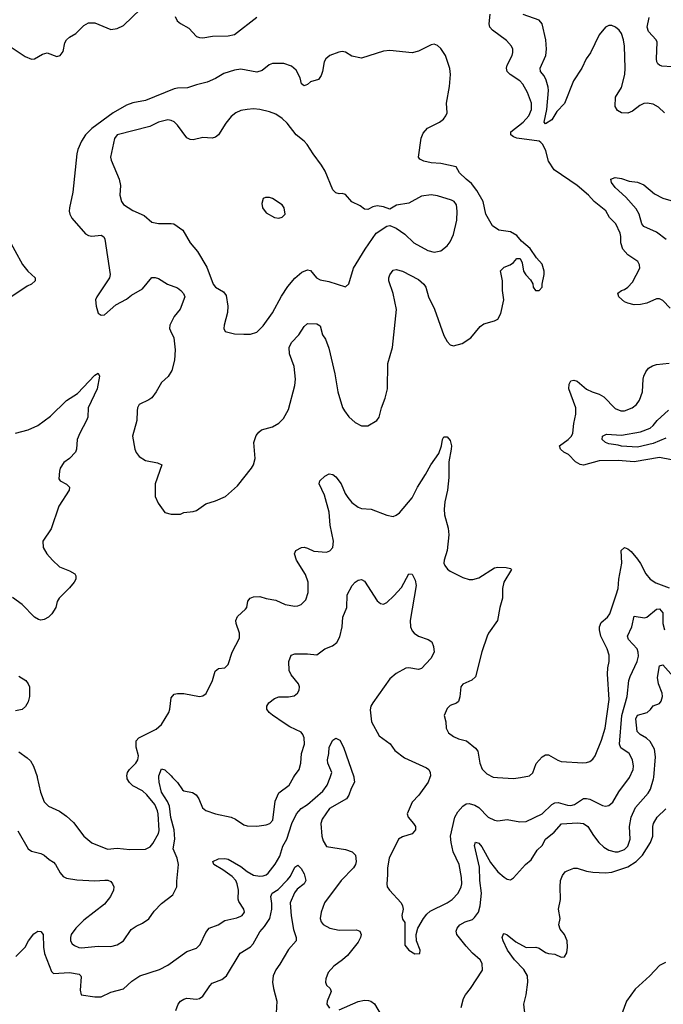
# Model space of a CAD drawing. Header units: inches. Extents: x 1834610 to 2027685, y 642842 to 774116.
# Tile 501 of 632: x 1953316 to 1957374, y 748570 to 754776. Entities that reach past the tile are written whole.
import ezdxf

# ---------------------------------------------------------------- set-up
doc = ezdxf.new("R2010")
doc.units = ezdxf.units.IN
doc.header["$MEASUREMENT"] = 0
doc.layers.add('B9754', color=7, linetype='Continuous')
doc.layers.add('B9755', color=7, linetype='Continuous')

msp = doc.modelspace()

# ---------------------------------------------------------------- linework, layer by layer
at = {"layer": 'B9754', "color": 5}
for points, elevation in [([(1953291.8, 748870), (1953349.8, 748930.2), (1953372.4, 748970), (1953405.6, 749014.4), (1953430, 749030.4), (1953450, 749028), (1953464.4, 749010), (1953466.4, 748930), (1953471.9, 748890), (1953516.9, 748776.9), (1953530, 748764.4), (1953629.8, 748770.2), (1953690, 748759.3), (1953702, 748750), (1953703, 748743), (1953698, 748658), (1953702.8, 748630), (1953790, 748616), (1953830, 748617.4), (1953890, 748645.3), (1953970, 748668.2), (1954023.6, 748716.4), (1954072.3, 748750), (1954198, 748790), (1954250, 748817.4), (1954370, 748903.1), (1954430, 748924.4), (1954454, 748946), (1954490, 749023), (1954510, 749048.7), (1954567.3, 749070), (1954610, 749097.1), (1954685.6, 749114.4), (1954710, 749124.6), (1954719.5, 749130), (1954733.6, 749150), (1954729.6, 749170), (1954697, 749217), (1954693.2, 749233.2), (1954695.3, 749290), (1954687.5, 749330), (1954678.1, 749350), (1954654.9, 749374.9), (1954597.3, 749417.3), (1954540.5, 749450), (1954534.5, 749470), (1954570, 749486.5), (1954610, 749489.1), (1954630, 749485.5), (1954710, 749439), (1954750, 749406.4), (1954790, 749383.3), (1954830, 749376.4), (1954850, 749378.6), (1954870, 749386.3), (1954882.7, 749397.3), (1954926.3, 749453.7), (1954956, 749504), (1954974.6, 749565.5), (1955000.8, 749610), (1955031, 749710), (1955061.4, 749770), (1955090, 749803.5), (1955130.7, 749830), (1955226.1, 749913.9), (1955254.6, 749950), (1955272.3, 750000)], 440), ([(1953303.6, 749663.6), (1953370, 749550.4), (1953390, 749535.8), (1953450, 749520.3), (1953470, 749510.4), (1953502, 749482), (1953530, 749464.9), (1953542.6, 749450), (1953570, 749399.1), (1953590, 749375.5), (1953610, 749363.8), (1953675.1, 749355.1), (1953790, 749347.7), (1953852.9, 749352.9), (1953871.6, 749351.5), (1953890, 749343), (1953901.6, 749330), (1953908.4, 749310), (1953906.7, 749290), (1953887.4, 749250), (1953850, 749201.1), (1953720.2, 749099.8), (1953670, 749049.8), (1953641.1, 749010), (1953635.2, 748990), (1953636.1, 748970), (1953647.4, 748950), (1953660.9, 748940.9), (1953688.3, 748928.2), (1953706.3, 748926.3), (1953810, 748935.3), (1953890, 748934.8), (1953930, 748944.2), (1953969.7, 748970), (1954019.5, 749040.5), (1954050, 749063), (1954090, 749080.5), (1954130, 749108), (1954164.2, 749155.8), (1954210, 749205.5), (1954281.1, 749258.9), (1954307, 749310), (1954305.8, 749345.8), (1954317.7, 749450), (1954308.3, 749490), (1954283.2, 749550), (1954293.8, 749610), (1954289.2, 749670), (1954268, 749748), (1954259.5, 749819.5), (1954247.2, 749847.2), (1954210, 749906), (1954195.8, 749970), (1954193.9, 750000)], 460), ([(1953426.6, 750000), (1953446.6, 749906.6), (1953470, 749846.7), (1953497.8, 749817.8), (1953567.2, 749787.2), (1953610, 749756), (1953655.6, 749715.6), (1953719.6, 749630), (1953770, 749588.1), (1953870, 749547), (1953930, 749553.2), (1954010, 749545.6), (1954110, 749548.2), (1954138, 749562), (1954156.1, 749583.9), (1954190, 749646.4), (1954194.3, 749665.7), (1954189.8, 749769.8), (1954184.4, 749790), (1954166.9, 749830), (1954116.8, 749890), (1954090, 749915), (1954030, 749946.4), (1954007.1, 749967.1), (1953994.3, 749990), (1953992.5, 750000)], 480), ([(1954279.8, 750000), (1954310, 749968), (1954341.7, 749921.7), (1954350, 749915.5), (1954405.1, 749905.1), (1954429.1, 749889.1), (1954444.8, 749864.8), (1954469.1, 749809.1), (1954490.3, 749790.3), (1954551, 749770), (1954650, 749749.2), (1954677.1, 749737.1), (1954730, 749701.7), (1954750, 749694.9), (1954810, 749692.4), (1954870, 749700.3), (1954893, 749710), (1954911.7, 749730), (1954926.9, 749850), (1954950, 749902.8), (1955014.5, 749950), (1955042.5, 750000)], 460), ([(1955423.4, 750000), (1955426.3, 749970), (1955405.2, 749930), (1955391.7, 749888.3), (1955376, 749864), (1955270, 749804.2), (1955222.4, 749737.6), (1955214.3, 749710), (1955220.7, 749630), (1955230, 749600.5), (1955250, 749565.3), (1955370, 749545.7), (1955411.7, 749531.7), (1955432.9, 749510), (1955436.2, 749470), (1955432.1, 749450), (1955420.8, 749430), (1955342.2, 749350), (1955238.6, 749210), (1955216.9, 749150), (1955210.3, 749110), (1955215.8, 749090), (1955230, 749072.7), (1955270.2, 749050.2), (1955330, 749038), (1955439.3, 749039.3), (1955460.7, 749030), (1955468.5, 749010), (1955464.9, 748990), (1955450, 748960.5), (1955382.3, 748877.7), (1955350.9, 748849.1), (1955296.4, 748810), (1955261.6, 748770), (1955246, 748730), (1955244.9, 748710), (1955251, 748690), (1955274, 748670), (1955279.1, 748650), (1955253.7, 748590), (1955252.2, 748570), (1955270, 748544.9)], 440), ([(1955902.3, 750000), (1955891.2, 749970), (1955832.1, 749887.9), (1955790, 749843.7), (1955759.3, 749770), (1955766, 749750), (1955799.5, 749710), (1955810.4, 749690), (1955810.3, 749669.7), (1955790, 749645.1), (1955730, 749626), (1955703.8, 749610), (1955644.6, 749490), (1955633.8, 749430), (1955635.3, 749384.8), (1955630.3, 749330), (1955633.4, 749310), (1955646.7, 749290), (1955721.3, 749210), (1955730.4, 749190), (1955733, 749170), (1955724.4, 749130), (1955730, 749106), (1955744.5, 749084.5), (1955743.5, 748943.5), (1955770, 748911.3), (1955807.9, 748887.9), (1955838, 748890), (1955841.2, 748910), (1955817, 748970), (1955814.5, 749010), (1955825.2, 749050), (1955861.6, 749110), (1955882, 749138), (1955903.2, 749156.8), (1956011.4, 749208.6), (1956043.5, 749230), (1956080.4, 749270), (1956098.4, 749310), (1956102.5, 749330), (1956101.4, 749370), (1956087.2, 749450), (1956049.8, 749530), (1956035.8, 749590), (1956032, 749630), (1956059.2, 749750), (1956077.4, 749782.6), (1956110, 749818.3), (1956130, 749832.4), (1956150, 749835.9), (1956185, 749825), (1956209.6, 749809.6), (1956270, 749749), (1956310, 749730.3), (1956330, 749726.3), (1956390, 749734.6), (1956470, 749719), (1956510, 749721.2), (1956610, 749771.3), (1956670.7, 749829.3), (1956690, 749840.4), (1956710, 749841.3), (1956770, 749824.3), (1956790, 749823.6), (1956814, 749830), (1956870, 749866.5), (1956890, 749866.9), (1956910, 749862.8), (1956990, 749823.6), (1957010, 749818.5), (1957030, 749822.3), (1957055.4, 749844.6), (1957093.2, 749910), (1957160.6, 749999.4), (1957160.9, 750000)], 460), ([(1956099.5, 748550), (1956114, 748606), (1956126.2, 748630), (1956159.1, 748670), (1956234.7, 748785.3), (1956232.1, 748827.9), (1956219.8, 748850), (1956170, 748892.5), (1956130, 748937.1), (1956072.7, 749010), (1956068.7, 749030), (1956074.8, 749050), (1956090, 749070.2), (1956124.2, 749090), (1956170, 749104.2), (1956183.6, 749116.4), (1956208.3, 749150), (1956219.9, 749190), (1956227.3, 749270), (1956216.2, 749350), (1956214.1, 749434.1), (1956183.5, 749570), (1956190, 749592.4), (1956210, 749585.3), (1956230, 749561.7), (1956284, 749464), (1956330, 749404.9), (1956370, 749370.4), (1956390, 749359.3), (1956410, 749354.9), (1956430, 749366.4), (1956504.4, 749450), (1956539.9, 749480.1), (1956579.1, 749540.9), (1956608.9, 749571.1), (1956629.9, 749610.1), (1956685.5, 749654.5), (1956732.5, 749707.5), (1956833.1, 749713.1), (1956870.4, 749710), (1956897.8, 749690), (1956932.9, 749632.8), (1956966.5, 749590), (1956999.2, 749559.2), (1957030, 749541), (1957070, 749531), (1957090, 749531.1), (1957130, 749546.2), (1957150, 749566.5), (1957165.7, 749610), (1957160.2, 749690), (1957171.9, 749750), (1957197.8, 749810), (1957279.1, 749900.9), (1957293.7, 749926.3), (1957312.8, 749990), (1957313.7, 750000)], 440), ([(1956328.1, 750000), (1956430, 749992.2), (1956473.1, 750000)], 480), ([(1956503.2, 748496.8), (1956494, 748570), (1956508.8, 748630), (1956520.3, 748710), (1956516.5, 748750), (1956494.8, 748790), (1956436.5, 748850), (1956392.4, 748910), (1956363.1, 748970), (1956358.3, 748990), (1956365.4, 749014.6), (1956370, 749016.4), (1956390, 749007), (1956443, 748963), (1956510, 748928.1), (1956570, 748930.2), (1956590, 748923.9), (1956630, 748897.2), (1956650, 748889.2), (1956690, 748885.7), (1956730, 748866.4), (1956751.1, 748868.9), (1956766.2, 748893.8), (1956769.7, 748930.3), (1956766.6, 748970), (1956750, 749009.6), (1956723.6, 749043.6), (1956715.4, 749070), (1956723.5, 749110), (1956713.3, 749170), (1956725.3, 749230), (1956722.7, 749310), (1956725.7, 749350), (1956738, 749382), (1956755.9, 749404.1), (1956768.5, 749411.5), (1956810, 749427), (1956830, 749428.8), (1956890, 749408), (1956930, 749402), (1957010, 749397.7), (1957050, 749402.5), (1957150, 749435.3), (1957201.6, 749470), (1957243.4, 749510), (1957293, 749590), (1957307.3, 749630), (1957307.3, 749690), (1957311.4, 749710), (1957335.6, 749750), (1957390, 749802.8)], 420), ([(1954299.9, 748530), (1954314, 748570), (1954330, 748589.2), (1954350, 748602), (1954370, 748607.9), (1954430, 748601.2), (1954450, 748606.2), (1954470, 748620.7), (1954513.8, 748686.2), (1954530, 748702.5), (1954590, 748726.4), (1954620.6, 748750), (1954706.9, 748893.1), (1954770, 748931.9), (1954788.1, 748950), (1954830, 749026.5), (1954859.7, 749060.3), (1954892.2, 749110), (1954905.4, 749170), (1954905.9, 749205.9), (1954899.3, 749250), (1954908.2, 749270), (1954945.7, 749294.3), (1955005.1, 749354.9), (1955022.3, 749377.7), (1955050, 749434), (1955070, 749446), (1955090, 749426), (1955110, 749393), (1955119.7, 749350), (1955110.2, 749330), (1955065.4, 749294.6), (1955047.6, 749272.4), (1955021.8, 749210), (1955027.3, 749127.3), (1955041.2, 749041.2), (1955058.4, 748990), (1955059.1, 748970), (1955010, 748916), (1954956.8, 748823.2), (1954930, 748787.3), (1954914.6, 748750), (1954910.3, 748710), (1954915.3, 748670), (1954936.5, 748590), (1954933.8, 748513.8)], 420), ([(1957387.5, 748832.5), (1957350, 748815.1), (1957289.1, 748750), (1957195.8, 748664.2), (1957141, 748590), (1957111.7, 748510)], 420), ([(1955330, 748534.9), (1955450, 748587.6), (1955490, 748596.5), (1955514.5, 748594.5), (1955530, 748588.9), (1955551.9, 748571.9), (1955602, 748490)], 440)]:
    msp.add_lwpolyline(points, dxfattribs=dict(at, elevation=elevation))
at = {"layer": 'B9755', "color": 5}
for points, elevation in [([(1953263, 754603), (1953350, 754543.1), (1953390, 754527), (1953410, 754528.7), (1953460.2, 754559.8), (1953490, 754566.9), (1953550, 754543.1), (1953570, 754550.3), (1953590, 754575.5), (1953600.7, 754630), (1953611.1, 754650), (1953630, 754666.7), (1953670, 754689.1), (1953719.6, 754740.5), (1953750, 754756.5), (1953790, 754755.8), (1953890, 754715.3), (1953930, 754721.1), (1953970, 754738.9), (1954076.7, 754843.4)], 520), ([(1954295.6, 754795.6), (1954309.3, 754769.3), (1954330, 754752.2), (1954382.6, 754722.6), (1954430, 754670.3), (1954450, 754663.2), (1954470, 754662.2), (1954531.8, 754671.8), (1954630, 754673.4), (1954670, 754682.8), (1954810, 754792.6)], 520), ([(1957417.3, 752957.3), (1957370, 753006.9), (1957350, 753016.1), (1957330, 753016.8), (1957270, 752989), (1957230, 752980.5), (1957190, 752979.3), (1957150, 752988.7), (1957130, 752998.5), (1957092.8, 753030), (1957087.6, 753052.4), (1957109.4, 753070), (1957130, 753076.1), (1957150, 753090.2), (1957178.8, 753121.2), (1957224.7, 753210), (1957223.1, 753230), (1957212.7, 753252.7), (1957150, 753293.3), (1957118.6, 753330), (1957105.2, 753370), (1957106.9, 753410), (1957102.4, 753430), (1957074, 753490), (1957034.3, 753530), (1957010.3, 753570.3), (1956937.1, 753630), (1956902.8, 753670), (1956829.8, 753730), (1956684.7, 753830), (1956650, 753885.2), (1956632, 753950), (1956613.4, 753990), (1956602.4, 754002.4), (1956590, 754010.8), (1956450.3, 754030.3), (1956430, 754036.9), (1956412.1, 754050), (1956412.9, 754070), (1956489.9, 754130), (1956526, 754170), (1956543, 754210), (1956542.7, 754250), (1956517.9, 754317.9), (1956487.1, 754370), (1956468.9, 754390), (1956407.2, 754430), (1956388.9, 754450), (1956386, 754470), (1956389.9, 754490), (1956420.3, 754550), (1956425.8, 754570), (1956424.2, 754590), (1956416, 754610), (1956385.6, 754645.6), (1956295.8, 754710), (1956279.1, 754730), (1956276, 754750), (1956283.1, 754810)], 480), ([(1957381.3, 754190), (1957344.2, 754224.2), (1957310, 754243.9), (1957271, 754251), (1957250, 754247.1), (1957225, 754235), (1957180.2, 754199.8), (1957150, 754187.3), (1957110, 754188.6), (1957084.2, 754204.3), (1957069.9, 754230), (1957072.3, 754287.7), (1957110, 754348.4), (1957130.6, 754430.6), (1957133.6, 754470), (1957128.4, 754610), (1957122.6, 754650), (1957109.6, 754689.6), (1957096, 754710), (1957073.2, 754730), (1957050, 754739.3), (1957030, 754739), (1957010, 754729.2), (1956970, 754681.2), (1956913.6, 754566.4), (1956886.7, 754530), (1956859.5, 754470), (1956808, 754390), (1956751.7, 754248.4), (1956703.3, 754196.7), (1956670, 754145.5), (1956630, 754120.7), (1956623.5, 754130), (1956639.6, 754210), (1956649.4, 754330), (1956648.2, 754350), (1956634.3, 754394.3), (1956621.9, 754421.9), (1956599.8, 754450), (1956597.2, 754470), (1956632.1, 754550), (1956637.4, 754590), (1956633.4, 754650), (1956609, 754749), (1956590, 754772.1), (1956490, 754808.7)], 460), ([(1957430, 754478), (1957363.9, 754483.9), (1957348.7, 754488.7), (1957338.2, 754498.2), (1957332.4, 754510), (1957330.8, 754530), (1957334.7, 754634.7), (1957329.6, 754650), (1957281.1, 754701.1), (1957271.7, 754730), (1957283.9, 754790)], 440), ([(1957391.2, 753391.2), (1957330, 753436.5), (1957250, 753472.3), (1957237.7, 753490), (1957221.6, 753550), (1957203.6, 753583.6), (1957138, 753658), (1957070, 753717.6), (1957046.3, 753750), (1957042.7, 753770), (1957070, 753782.4), (1957110, 753774.9), (1957158.4, 753758.4), (1957210, 753752.4), (1957250, 753735.5), (1957317.5, 753677.5), (1957370, 753651.3), (1957450, 753629)], 460), ([(1953236.1, 753410), (1953332.5, 753232.5), (1953368.2, 753190), (1953412.4, 753150), (1953412.7, 753130), (1953390.6, 753110), (1953363.6, 753096.4), (1953235.8, 753010)], 480), ([(1957490, 751989.8), (1957350, 752015.9), (1957190, 751989.9), (1957090, 751997.7), (1956970, 751995.7), (1956870, 751968.5), (1956850, 751971.4), (1956819.8, 751990), (1956775.1, 752035.1), (1956747.2, 752050), (1956725.7, 752070), (1956718.9, 752090), (1956774.7, 752130), (1956794.6, 752150), (1956802.9, 752170), (1956808.6, 752231.4), (1956821.8, 752290), (1956822.5, 752330), (1956779, 752450), (1956780.7, 752479.3), (1956790, 752499.5), (1956810, 752503.5), (1956830, 752497.1), (1956890, 752447.2), (1956924.4, 752430), (1956970, 752416), (1956998.6, 752398.6), (1957070, 752324.7), (1957106.8, 752310), (1957130, 752311.1), (1957177.6, 752330), (1957205.6, 752350), (1957223, 752377), (1957243.5, 752430), (1957246.9, 752510), (1957251.9, 752530), (1957262.8, 752557.2), (1957280.6, 752579.4), (1957305.5, 752594.5), (1957330, 752602.4), (1957410, 752611)], 480), ([(1953290, 752170.3), (1953370, 752190.2), (1953430, 752218.1), (1953510, 752276), (1953610, 752376.2), (1953679.3, 752420.7), (1953790, 752536.1), (1953810, 752548), (1953818.5, 752530), (1953804.8, 752450), (1953747.8, 752330), (1953744.5, 752270), (1953738, 752250), (1953695.2, 752170), (1953679.2, 752130), (1953673, 752070), (1953666.9, 752050), (1953630.3, 752010), (1953595.1, 751984.9), (1953571.7, 751950), (1953566, 751930), (1953562.3, 751882.3), (1953570.6, 751870), (1953610, 751848.4), (1953630, 751830.4), (1953628.8, 751810), (1953563.5, 751710), (1953513.7, 751566.3), (1953461.6, 751490), (1953464.4, 751450), (1953487.4, 751410), (1953521.7, 751370), (1953567.4, 751327.4), (1953630, 751303.1), (1953662.6, 751282.6), (1953670.4, 751270), (1953668.8, 751250), (1953659.1, 751230), (1953630, 751194.2), (1953563.7, 751130), (1953552.1, 751107.9), (1953542.8, 751070), (1953518.5, 751030), (1953497.4, 751010), (1953470, 750995.1), (1953450, 750992), (1953435.4, 750995.4), (1953410, 751009.8), (1953332, 751090), (1953270, 751134.8)], 480), ([(1957390, 752138), (1957310, 752104), (1957210, 752082.3), (1957110, 752087.1), (1957090, 752094.6), (1957030, 752102.3), (1957009.6, 752110), (1956988.3, 752130), (1956990, 752150.5), (1957016.4, 752163.6), (1957110, 752158.2), (1957230, 752178.1), (1957290, 752201.4), (1957310, 752218.2), (1957335.4, 752250), (1957405.8, 752314.2)], 460), ([(1953992.5, 750000), (1953990.6, 750010), (1953996.2, 750030), (1954009, 750050), (1954047.7, 750090), (1954059.8, 750110), (1954064.2, 750135.8), (1954050.7, 750190), (1954051, 750230), (1954066.9, 750250), (1954175.3, 750304.7), (1954210, 750332.7), (1954255.7, 750410), (1954263.4, 750430), (1954270, 750500.7), (1954290, 750524.2), (1954311, 750529), (1954350, 750528), (1954450, 750510.4), (1954470, 750513.4), (1954491.6, 750528.4), (1954532.3, 750610), (1954547.3, 750670), (1954570, 750686), (1954609.4, 750690.6), (1954629.4, 750710.6), (1954656.2, 750790), (1954702.7, 750877.3), (1954700.7, 750910), (1954679.8, 750970), (1954679.4, 750990), (1954690, 751013.8), (1954740.3, 751059.7), (1954746.9, 751070), (1954753.3, 751110), (1954769.4, 751130), (1954790, 751139.1), (1954830, 751140.7), (1954870, 751127), (1954930, 751118), (1954990, 751090.4), (1955050, 751079.3), (1955070, 751080.5), (1955089.6, 751090.3), (1955120.1, 751119.9), (1955133.7, 751166.3), (1955134.7, 751230), (1955118.3, 751278.3), (1955060.9, 751370), (1955049.3, 751410), (1955057.2, 751430), (1955091.7, 751448.3), (1955110, 751450.3), (1955130, 751445.3), (1955170, 751426.7), (1955250, 751420.2), (1955272.2, 751427.8), (1955291, 751450), (1955293.8, 751490), (1955273.7, 751590), (1955267.4, 751672.6), (1955238.5, 751778.5), (1955203.5, 751850), (1955207.8, 751870), (1955240.4, 751899.6), (1955266.3, 751913.7), (1955290, 751910.2), (1955310, 751895.5), (1955342.5, 751850), (1955367, 751790), (1955384, 751764), (1955410, 751733.8), (1955450, 751703.2), (1955470, 751694), (1955531.4, 751691.4), (1955630, 751652.7), (1955670, 751644.9), (1955690, 751652.4), (1955710, 751666.7), (1955790, 751761.3), (1955823.1, 751830), (1955874.7, 751910), (1955907.1, 751970), (1955959.3, 752040.7), (1955975.4, 752090), (1955981.6, 752130), (1955990, 752146.8), (1956010, 752147.3), (1956030, 752122.8), (1956037.6, 752090), (1956037.2, 752070), (1956021.7, 751990), (1956022.2, 751890), (1956013.7, 751810), (1955996.4, 751736.4), (1955991.2, 751690), (1955994.3, 751654.3), (1956016.5, 751570), (1956020.9, 751530), (1956011.7, 751430), (1955991.7, 751370), (1955990.3, 751350), (1955995.6, 751335.6), (1956012.7, 751312.7), (1956030, 751299.5), (1956110, 751259.5), (1956150, 751247), (1956172.9, 751247.1), (1956210, 751257.6), (1956310, 751320.4), (1956330, 751326), (1956382.5, 751322.5), (1956410, 751316), (1956416, 751310), (1956369.2, 751230.8), (1956360.8, 751190), (1956359.5, 751130), (1956342.4, 751070), (1956328.9, 750990), (1956272.2, 750910), (1956262.6, 750890), (1956229.4, 750790.6), (1956190, 750634.5), (1956166.4, 750613.6), (1956110, 750587.6), (1956097.4, 750570), (1956091.3, 750508.7), (1956081.4, 750478.6), (1956070, 750467), (1956030, 750453), (1956010, 750434), (1955993, 750390), (1956002, 750350), (1956004.9, 750310), (1956020.3, 750280.3), (1956050, 750258), (1956082.3, 750242.3), (1956133, 750230), (1956190, 750184.9), (1956204.7, 750164.7), (1956217, 750090), (1956231.8, 750051.8), (1956261.5, 750021.5), (1956302, 750002), (1956328.1, 750000)], 480), ([(1956473.1, 750000), (1956530, 750010.3), (1956551.8, 750028.2), (1956571.8, 750088.2), (1956610, 750130.4), (1956630, 750142.4), (1956650, 750142.4), (1956708.4, 750108.4), (1956730, 750100.8), (1956867.3, 750092.7), (1956890, 750093.1), (1956910, 750099.5), (1956930, 750114.9), (1956944.8, 750135.2), (1956984.2, 750235.7), (1957007.3, 750310), (1957032.9, 750490), (1957020.9, 750650), (1957023.4, 750690), (1957033, 750730), (1957032.2, 750770), (1957018.9, 750810), (1956979.5, 750890), (1956970.7, 750929.3), (1956971.4, 750950), (1956982.8, 750977.2), (1957021, 751010), (1957037, 751030), (1957077.5, 751150), (1957089.9, 751190.1), (1957093.9, 751250), (1957111.7, 751350), (1957108.9, 751430), (1957129.3, 751450), (1957150, 751441.5), (1957170, 751424.9), (1957210, 751376.1), (1957230, 751347.7), (1957263.1, 751283.1), (1957290, 751249), (1957325.8, 751225.7), (1957410, 751195.9)], 480), ([(1955042.5, 750000), (1955048.2, 750010), (1955077.2, 750050), (1955087.7, 750090), (1955092.8, 750150), (1955111, 750210), (1955109.7, 750250), (1955102, 750270), (1955090, 750284.2), (1955019.1, 750319.1), (1954982.5, 750342.5), (1954910, 750392.1), (1954889.3, 750409.3), (1954875, 750430), (1954874.5, 750450), (1954886.3, 750470), (1954922.9, 750497.1), (1954950, 750507.7), (1955010, 750507.6), (1955045.7, 750514.3), (1955067.3, 750530), (1955078.9, 750550), (1955080.4, 750570), (1955074.7, 750590), (1955027, 750647), (1955014.3, 750674.3), (1955012.7, 750730), (1955026.9, 750770), (1955050, 750778.6), (1955130, 750778.5), (1955190, 750772.4), (1955239.5, 750810), (1955287.6, 750830), (1955315.1, 750850), (1955334, 750886), (1955348.7, 750950), (1955354, 751010), (1955377.4, 751070), (1955379.7, 751150), (1955412.3, 751210), (1955430, 751230.6), (1955450, 751244), (1955470, 751247.3), (1955490, 751237.3), (1955570, 751113.7), (1955590, 751096.5), (1955610, 751092.9), (1955630, 751103.1), (1955675.6, 751144.4), (1955723.6, 751196.4), (1955770, 751284), (1955790, 751280.5), (1955810, 751244), (1955815.5, 751210), (1955777.8, 750990), (1955779.6, 750950), (1955790, 750924), (1955802, 750910), (1955831.2, 750891.2), (1955891.3, 750870), (1955914.6, 750854.6), (1955925.8, 750825.8), (1955928.2, 750790), (1955907, 750750), (1955850, 750686), (1955830, 750680.5), (1955770, 750689.8), (1955750, 750687.6), (1955690, 750654), (1955650, 750620.5), (1955542, 750470), (1955530.3, 750450), (1955526.1, 750426.1), (1955534.6, 750350), (1955582.5, 750262.5), (1955651.9, 750211.9), (1955682, 750170), (1955742.5, 750122.5), (1955880, 750060), (1955894.4, 750050), (1955904.6, 750030), (1955906, 750010), (1955902.3, 750000)], 460), ([(1957160.9, 750000), (1957182.7, 750050), (1957185.2, 750070), (1957179.1, 750110), (1957157.7, 750150), (1957105.5, 750185.5), (1957097.1, 750210), (1957112.9, 750390), (1957146.7, 750510), (1957157, 750610), (1957163.9, 750636.1), (1957208.8, 750731.2), (1957216.5, 750763.5), (1957215.3, 750790), (1957208.7, 750810), (1957155, 750870), (1957148.7, 750890), (1957175.2, 750950), (1957190, 751015.5), (1957254.7, 751005.3), (1957270, 751010.3), (1957330, 751059.7), (1957350, 751061.8), (1957370, 751037.1), (1957370.1, 750970), (1957382, 750930)], 460), ([(1957313.7, 750000), (1957325.4, 750130), (1957317.6, 750177.6), (1957290, 750226), (1957268.2, 750248.2), (1957228.2, 750270), (1957209.9, 750289.9), (1957199.8, 750370), (1957210, 750393.2), (1957271.8, 750410), (1957292.5, 750427.5), (1957310, 750450.4), (1957350, 750465.3), (1957359.6, 750480.4), (1957368, 750510), (1957365.6, 750530), (1957344.4, 750590), (1957337.5, 750630), (1957350, 750702.4), (1957370, 750710.3), (1957455.4, 750615.4)], 440), ([(1953310, 750637.6), (1953354, 750610), (1953370.1, 750590), (1953376.8, 750570), (1953377.9, 750510), (1953370, 750476.3), (1953352.6, 750447.4), (1953331.5, 750428.5), (1953290, 750420.3)], 480), ([(1955272.3, 750000), (1955282.9, 750030), (1955258.9, 750090), (1955256.1, 750110), (1955265.3, 750150), (1955266, 750190), (1955290, 750233.7), (1955310, 750248.2), (1955334.8, 750234.8), (1955357.8, 750190), (1955423.1, 750003.1), (1955423.4, 750000)], 440), ([(1953310, 750160.5), (1953363.6, 750123.6), (1953384.1, 750104.1), (1953402.2, 750070), (1953425.4, 750005.5), (1953426.6, 750000)], 480), ([(1954193.9, 750000), (1954193.3, 750010), (1954210, 750054), (1954230, 750047.7), (1954270.4, 750010), (1954279.8, 750000)], 460)]:
    msp.add_lwpolyline(points, dxfattribs=dict(at, elevation=elevation))
for points, elevation in [([(1955930, 754621.3), (1955910, 754618.3), (1955830, 754576.8), (1955790, 754566.6), (1955650, 754582.7), (1955610, 754578.5), (1955470, 754533.5), (1955410, 754545.3), (1955370, 754570.9), (1955350, 754576.1), (1955328.2, 754571.8), (1955270.2, 754549.8), (1955245.5, 754530), (1955235, 754510), (1955225.9, 754450), (1955216.4, 754423.6), (1955200, 754400), (1955150, 754383.5), (1955130, 754367.6), (1955110, 754359.5), (1955091.9, 754371.9), (1955083.5, 754410), (1955059, 754459), (1955030, 754482.7), (1954981, 754501), (1954910, 754499.8), (1954888.6, 754491.4), (1954844.6, 754455.4), (1954810, 754444.8), (1954710, 754463.5), (1954670, 754458.3), (1954602.9, 754437.1), (1954550, 754405.1), (1954497.8, 754382.2), (1954430, 754366.4), (1954374.2, 754345.8), (1954310, 754345.2), (1954290, 754341), (1954110, 754267.3), (1954030, 754252.3), (1953990, 754238.1), (1953904.6, 754190), (1953770.2, 754090), (1953731.5, 754050), (1953704.9, 754010), (1953682.9, 753957.1), (1953676.5, 753930), (1953650.9, 753690), (1953629.5, 753590.5), (1953628.8, 753570), (1953632.3, 753550), (1953644.3, 753524.3), (1953730, 753426), (1953750, 753415.3), (1953770, 753412.4), (1953830, 753418.3), (1953847, 753407), (1953852.4, 753392.4), (1953886.7, 753170), (1953882.4, 753150), (1953801.3, 753030), (1953794.4, 753010), (1953798.4, 752970), (1953810, 752926.8), (1953830, 752913.4), (1953850, 752915.5), (1953921, 752979), (1953990, 753014), (1954021.1, 753039), (1954090, 753079.5), (1954150, 753150.4), (1954170, 753150.4), (1954190, 753143.8), (1954247.7, 753110), (1954310, 753086), (1954332.4, 753070), (1954348.4, 753050), (1954357.1, 753030), (1954327.6, 752952.4), (1954290, 752906), (1954263.1, 752850), (1954261.3, 752830), (1954266, 752814), (1954286.7, 752770), (1954295.8, 752695.8), (1954292, 752630), (1954274.8, 752565.2), (1954252.2, 752527.8), (1954210, 752489.4), (1954177, 752430), (1954150, 752393.3), (1954130, 752379.1), (1954068.8, 752350), (1954058.9, 752330), (1954055.6, 752310), (1954054.4, 752250), (1954026.7, 752150), (1954042, 752070), (1954050, 752048.2), (1954070, 752023.8), (1954110, 751996.5), (1954183.8, 751983.8), (1954211.3, 751970), (1954170.4, 751850), (1954170.4, 751770.4), (1954188.7, 751728.7), (1954230.3, 751670.3), (1954270, 751660.3), (1954330, 751658.8), (1954350, 751670.6), (1954410, 751675.5), (1954430, 751683), (1954490, 751724), (1954550, 751742.8), (1954614, 751770), (1954690, 751837.1), (1954776.8, 751950), (1954790, 751970.6), (1954799.8, 752010), (1954792.1, 752110), (1954805.8, 752154.2), (1954823, 752177), (1954840.9, 752190), (1954910, 752210.3), (1954950, 752232), (1954978.3, 752261.7), (1955010, 752319.1), (1955050, 752470.6), (1955055.2, 752510), (1955046.7, 752590), (1955016.7, 752670), (1955014.7, 752710), (1955030, 752741.5), (1955075.6, 752790), (1955110, 752843), (1955130, 752860.4), (1955190, 752858.9), (1955210, 752846.8), (1955226, 752790), (1955243, 752763), (1955265.9, 752705.9), (1955303.6, 752543.6), (1955322.5, 752430), (1955352.1, 752332.1), (1955362.9, 752310), (1955390, 752272.4), (1955430, 752238), (1955470, 752216.9), (1955510, 752215.8), (1955568, 752250), (1955583.1, 752270), (1955597.7, 752330), (1955621, 752390), (1955634.6, 752450), (1955636.8, 752610), (1955665.8, 752710), (1955692.2, 752950), (1955670.8, 753049.2), (1955643.1, 753130), (1955643.5, 753150), (1955650, 753167.3), (1955670, 753197.1), (1955690, 753201.7), (1955730, 753190.2), (1955830, 753138.5), (1955863.5, 753110), (1955876, 753090), (1955892.7, 753030), (1955931.3, 752951.3), (1955990, 752786), (1956010, 752748.4), (1956030, 752726), (1956050, 752720.4), (1956105.2, 752734.8), (1956160.9, 752770), (1956218.3, 752841.7), (1956241.4, 752858.6), (1956310, 752878), (1956330, 752888.2), (1956350, 752924), (1956368, 753010), (1956359.8, 753070), (1956359.3, 753130), (1956346.9, 753193.1), (1956370, 753216.3), (1956408.7, 753230), (1956430, 753244.9), (1956450, 753270.6), (1956470.7, 753270), (1956483.1, 753243.1), (1956492.7, 753190), (1956507.1, 753167.1), (1956536.7, 753136.7), (1956550.5, 753110.5), (1956553.4, 753090), (1956568.2, 753070), (1956590, 753068.2), (1956609.3, 753090), (1956609.3, 753110), (1956622.9, 753170), (1956622.4, 753190), (1956610, 753234.5), (1956574.9, 753274.9), (1956534.6, 753334.5), (1956479.3, 753379.3), (1956450, 753415.8), (1956410, 753439.7), (1956337.2, 753450), (1956297.5, 753477.5), (1956255.8, 753550), (1956237.7, 753630), (1956199, 753699), (1956164.3, 753744.3), (1956129.8, 753770), (1956087.8, 753810), (1956068.1, 753848.1), (1955970, 753869.9), (1955910, 753874.7), (1955863.9, 753883.9), (1955838, 753898), (1955829.7, 753909.7), (1955846.2, 754030), (1955858.7, 754061.3), (1955887, 754093), (1955961.6, 754130), (1955987.6, 754150), (1956003, 754170), (1956011.2, 754190), (1956006.3, 754250), (1956026, 754354), (1956031.9, 754430), (1956028.6, 754468.6), (1955999.7, 754550), (1955970, 754594.5), (1955950, 754614)], 520), ([(1954790, 754213.3), (1954749.6, 754209.6), (1954710, 754203), (1954678, 754190), (1954650, 754165.6), (1954615.8, 754124.2), (1954570.2, 754049.8), (1954550, 754036.2), (1954530, 754029.6), (1954470, 754034.3), (1954410, 754018.3), (1954390, 754020.5), (1954370, 754031.5), (1954310, 754112), (1954290, 754131.8), (1954270, 754141.6), (1954250, 754144.2), (1954191, 754130), (1954136.5, 754103.5), (1953930, 754049.7), (1953913.3, 754026.7), (1953888.8, 753910), (1953892.2, 753890), (1953943.1, 753770), (1953950.4, 753730), (1953946.4, 753670), (1953958.4, 753630), (1953970, 753610.7), (1954030, 753572.4), (1954101.4, 753541.4), (1954150, 753500.5), (1954190, 753492.2), (1954270, 753492.4), (1954288.6, 753488.6), (1954343.8, 753450), (1954390.5, 753370), (1954435.9, 753315.9), (1954495.3, 753215.3), (1954536, 753110), (1954550.5, 753090), (1954601.2, 753061.2), (1954616.9, 753036.9), (1954628.8, 752970), (1954625.3, 752930), (1954604.2, 752850), (1954603.7, 752830), (1954610.4, 752810.4), (1954670, 752795.8), (1954730, 752793), (1954770, 752793), (1954810, 752806.4), (1954850, 752846.8), (1954910, 752927.7), (1954966.6, 753033.4), (1955005.9, 753094.1), (1955050, 753146.4), (1955094.9, 753185.1), (1955130, 753199.1), (1955150, 753194.8), (1955186.4, 753150), (1955210, 753136.5), (1955265.7, 753125.7), (1955370, 753091.3), (1955390, 753112), (1955419.5, 753210), (1955494, 753330), (1955562.9, 753430), (1955630, 753475.5), (1955650, 753479.1), (1955690, 753463), (1955745, 753424.9), (1955801.6, 753370), (1955890, 753320.3), (1955930, 753310.3), (1955970, 753319.5), (1956011.1, 753350), (1956030, 753376.4), (1956050, 753422), (1956071.9, 753511.9), (1956075, 753570), (1956069.6, 753610), (1956054.5, 753630), (1956038, 753638), (1955950, 753665.1), (1955910, 753671.5), (1955850, 753663), (1955770, 753619.7), (1955692.5, 753607.5), (1955650, 753581.2), (1955610, 753596.9), (1955570, 753603.1), (1955543.2, 753596.8), (1955510, 753579.5), (1955490, 753580.9), (1955462.9, 753602.9), (1955410, 753627.3), (1955370, 753673.6), (1955350, 753680.7), (1955330, 753679.5), (1955310, 753684.5), (1955290, 753703.7), (1955241.3, 753821.3), (1955218.7, 753858.7), (1955165.6, 753930), (1955127.8, 753990), (1955109.8, 754009.8), (1955058, 754050), (1955003.1, 754123.1), (1954970, 754154), (1954930, 754180.7), (1954890, 754195.6), (1954830, 754209.6)], 540), ([(1954890, 753655.3), (1954865.4, 753654.6), (1954851.3, 753648.7), (1954842.8, 753617.2), (1954846.8, 753590), (1954870, 753558), (1954922, 753530), (1954950, 753526), (1954970, 753531.3), (1954988.7, 753550), (1954984, 753590), (1954970, 753608.7), (1954910, 753648.7)], 560)]:
    msp.add_lwpolyline(points, close=True, dxfattribs=dict(at, elevation=elevation))

doc.saveas('drawing.dxf')
